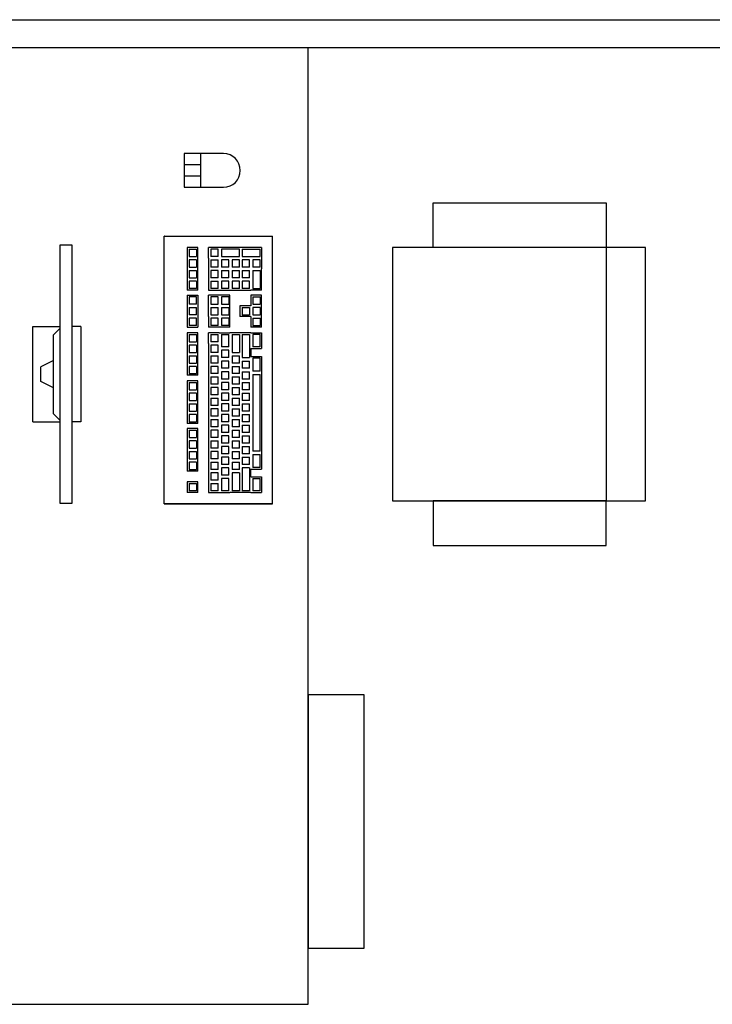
# Model space of a CAD drawing. Header units: millimetres. Extents: x 2886542 to 7567581, y -792623 to 134766.
# Tile 310 of 320: x 4941616 to 4942847, y -340853 to -339103. Entities that reach past the tile are written whole.
import ezdxf

# ---------------------------------------------------------------- set-up
doc = ezdxf.new("R2010")
doc.units = ezdxf.units.MM
doc.layers.add('IN_NS_VYPLNE OTVORU', color=16, linetype='Continuous')

msp = doc.modelspace()

# ---------------------------------------------------------------- linework, layer by layer
at = {"color": 0, "linetype": 'ByBlock', "lineweight": -2}
for p, q in [((4941872.8, -339964), (4941872.8, -339488)), ((4941872.8, -339488), (4941873.8, -339488)), ((4941872.8, -339488), (4941873.8, -339488)), ((4941873.8, -339488), (4941872.8, -339488)), ((4941873.8, -339488), (4942065.8, -339488)), ((4941873.8, -339488), (4942065.8, -339488)), ((4942065.8, -339964), (4942065.8, -339488)), ((4941913.8, -339508), (4941913.8, -339527)), ((4941932.8, -339508), (4941913.8, -339508)), ((4941917.8, -339511), (4941917.8, -339524)), ((4941917.8, -339511), (4941930.8, -339511)), ((4941930.8, -339511), (4941930.8, -339524)), ((4941932.8, -339527), (4941932.8, -339508)), ((4941951.8, -339527), (4941951.8, -339508)), ((4941970.8, -339508), (4941951.8, -339508)), ((4941955.8, -339511), (4941955.8, -339524)), ((4941968.8, -339511), (4941955.8, -339511)), ((4941968.8, -339524), (4941968.8, -339511)), ((4942007.8, -339508), (4941970.8, -339508)), ((4941974.8, -339511), (4941974.8, -339524)), ((4942006.8, -339511), (4941974.8, -339511)), ((4942006.8, -339524), (4942006.8, -339511)), ((4942045.8, -339508), (4942007.8, -339508)), ((4942011.8, -339511), (4942043.8, -339511)), ((4942011.8, -339511), (4942011.8, -339524)), ((4942043.8, -339524), (4942043.8, -339511)), ((4942045.8, -339508), (4942045.8, -339527)), ((4941913.8, -339527), (4941913.8, -339546)), ((4941917.8, -339524), (4941930.8, -339524)), ((4941930.8, -339530), (4941917.8, -339530)), ((4941917.8, -339530), (4941917.8, -339543)), ((4941930.8, -339530), (4941930.8, -339543)), ((4941932.8, -339546), (4941932.8, -339527)), ((4941951.8, -339527), (4941951.8, -339546)), ((4941968.8, -339524), (4941955.8, -339524)), ((4941955.8, -339530), (4941968.8, -339530)), ((4941955.8, -339530), (4941955.8, -339543)), ((4941968.8, -339543), (4941968.8, -339530)), ((4941974.8, -339524), (4942006.8, -339524)), ((4941987.8, -339530), (4941974.8, -339530)), ((4941974.8, -339530), (4941974.8, -339543)), ((4941987.8, -339543), (4941987.8, -339530)), ((4942006.8, -339530), (4941993.8, -339530)), ((4941993.8, -339530), (4941993.8, -339543)), ((4942006.8, -339543), (4942006.8, -339530)), ((4942011.8, -339524), (4942043.8, -339524)), ((4942024.8, -339530), (4942011.8, -339530)), ((4942011.8, -339530), (4942011.8, -339543)), ((4942024.8, -339543), (4942024.8, -339530)), ((4942043.8, -339530), (4942030.8, -339530)), ((4942030.8, -339530), (4942030.8, -339543)), ((4942043.8, -339543), (4942043.8, -339530)), ((4942045.8, -339527), (4942045.8, -339546)), ((4941913.8, -339546), (4941913.8, -339565)), ((4941917.8, -339543), (4941930.8, -339543)), ((4941917.8, -339549), (4941930.8, -339549)), ((4941917.8, -339549), (4941917.8, -339562)), ((4941930.8, -339549), (4941930.8, -339562)), ((4941932.8, -339565), (4941932.8, -339546)), ((4941951.8, -339546), (4941951.8, -339565)), ((4941968.8, -339543), (4941955.8, -339543)), ((4941968.8, -339549), (4941955.8, -339549)), ((4941955.8, -339549), (4941955.8, -339562)), ((4941968.8, -339562), (4941968.8, -339549)), ((4941987.8, -339543), (4941974.8, -339543)), ((4941974.8, -339549), (4941987.8, -339549)), ((4941974.8, -339549), (4941974.8, -339562)), ((4941987.8, -339562), (4941987.8, -339549)), ((4942006.8, -339543), (4941993.8, -339543)), ((4941993.8, -339549), (4942006.8, -339549)), ((4941993.8, -339549), (4941993.8, -339562)), ((4942006.8, -339562), (4942006.8, -339549)), ((4942024.8, -339543), (4942011.8, -339543)), ((4942011.8, -339549), (4942024.8, -339549)), ((4942011.8, -339549), (4942011.8, -339562)), ((4942024.8, -339562), (4942024.8, -339549)), ((4942043.8, -339543), (4942030.8, -339543)), ((4942030.8, -339549), (4942043.8, -339549)), ((4942030.8, -339549), (4942030.8, -339581)), ((4942043.8, -339549), (4942043.8, -339581)), ((4942045.8, -339584), (4942045.8, -339546)), ((4941913.8, -339565), (4941913.8, -339584)), ((4941917.8, -339562), (4941930.8, -339562)), ((4941930.8, -339568), (4941917.8, -339568)), ((4941917.8, -339568), (4941917.8, -339581)), ((4941930.8, -339568), (4941930.8, -339581)), ((4941932.8, -339584), (4941932.8, -339565)), ((4941951.8, -339565), (4941951.8, -339584)), ((4941968.8, -339562), (4941955.8, -339562)), ((4941955.8, -339568), (4941968.8, -339568)), ((4941955.8, -339568), (4941955.8, -339581)), ((4941968.8, -339581), (4941968.8, -339568)), ((4941987.8, -339562), (4941974.8, -339562)), ((4941987.8, -339568), (4941974.8, -339568)), ((4941974.8, -339568), (4941974.8, -339581)), ((4941987.8, -339581), (4941987.8, -339568)), ((4942006.8, -339562), (4941993.8, -339562)), ((4942006.8, -339568), (4941993.8, -339568)), ((4941993.8, -339568), (4941993.8, -339581)), ((4942006.8, -339581), (4942006.8, -339568)), ((4942024.8, -339562), (4942011.8, -339562)), ((4942024.8, -339568), (4942011.8, -339568)), ((4942011.8, -339568), (4942011.8, -339581)), ((4942024.8, -339581), (4942024.8, -339568)), ((4941932.8, -339584), (4941913.8, -339584)), ((4941930.8, -339581), (4941917.8, -339581)), ((4941951.8, -339584), (4941970.8, -339584)), ((4941968.8, -339581), (4941955.8, -339581)), ((4941970.8, -339584), (4941989.8, -339584)), ((4941987.8, -339581), (4941974.8, -339581)), ((4941989.8, -339584), (4942007.8, -339584)), ((4942006.8, -339581), (4941993.8, -339581)), ((4942007.8, -339584), (4942026.8, -339584)), ((4942024.8, -339581), (4942011.8, -339581)), ((4942045.8, -339584), (4942026.8, -339584)), ((4942030.8, -339581), (4942043.8, -339581)), ((4941913.8, -339593), (4941932.8, -339593)), ((4941913.8, -339593), (4941913.8, -339612)), ((4941930.8, -339596), (4941917.8, -339596)), ((4941917.8, -339596), (4941917.8, -339609)), ((4941930.8, -339609), (4941930.8, -339596)), ((4941932.8, -339593), (4941932.8, -339612)), ((4941951.8, -339612), (4941951.8, -339593)), ((4941970.8, -339593), (4941951.8, -339593)), ((4941968.8, -339596), (4941955.8, -339596)), ((4941955.8, -339596), (4941955.8, -339609)), ((4941968.8, -339609), (4941968.8, -339596)), ((4941989.8, -339593), (4941970.8, -339593)), ((4941987.8, -339596), (4941974.8, -339596)), ((4941974.8, -339596), (4941974.8, -339609)), ((4941987.8, -339596), (4941987.8, -339609)), ((4941989.8, -339612), (4941989.8, -339593)), ((4942045.8, -339593), (4942026.8, -339593)), ((4942026.8, -339593), (4942026.8, -339612)), ((4942030.8, -339596), (4942043.8, -339596)), ((4942030.8, -339596), (4942030.8, -339609)), ((4942043.8, -339596), (4942043.8, -339609)), ((4942045.8, -339612), (4942045.8, -339593)), ((4941913.8, -339612), (4941913.8, -339631)), ((4941930.8, -339609), (4941917.8, -339609)), ((4941917.8, -339615), (4941930.8, -339615)), ((4941917.8, -339615), (4941917.8, -339628)), ((4941930.8, -339628), (4941930.8, -339615)), ((4941932.8, -339612), (4941932.8, -339631)), ((4941951.8, -339631), (4941951.8, -339612)), ((4941955.8, -339609), (4941968.8, -339609)), ((4941955.8, -339615), (4941968.8, -339615)), ((4941955.8, -339615), (4941955.8, -339628)), ((4941968.8, -339628), (4941968.8, -339615)), ((4941974.8, -339609), (4941987.8, -339609)), ((4941974.8, -339615), (4941987.8, -339615)), ((4941974.8, -339615), (4941974.8, -339628)), ((4941987.8, -339615), (4941987.8, -339628)), ((4941989.8, -339631), (4941989.8, -339612)), ((4942007.8, -339612), (4942007.8, -339631)), ((4942026.8, -339612), (4942007.8, -339612)), ((4942011.8, -339615), (4942024.8, -339615)), ((4942011.8, -339615), (4942011.8, -339628)), ((4942024.8, -339615), (4942024.8, -339628)), ((4942030.8, -339609), (4942043.8, -339609)), ((4942043.8, -339615), (4942030.8, -339615)), ((4942030.8, -339615), (4942030.8, -339628)), ((4942043.8, -339615), (4942043.8, -339628)), ((4942045.8, -339631), (4942045.8, -339612)), ((4941913.8, -339631), (4941913.8, -339650)), ((4941930.8, -339628), (4941917.8, -339628)), ((4941930.8, -339634), (4941917.8, -339634)), ((4941917.8, -339634), (4941917.8, -339647)), ((4941930.8, -339647), (4941930.8, -339634)), ((4941932.8, -339631), (4941932.8, -339650)), ((4941951.8, -339631), (4941951.8, -339650)), ((4941955.8, -339628), (4941968.8, -339628)), ((4941968.8, -339634), (4941955.8, -339634)), ((4941955.8, -339634), (4941955.8, -339647)), ((4941968.8, -339647), (4941968.8, -339634)), ((4941974.8, -339628), (4941987.8, -339628)), ((4941987.8, -339634), (4941974.8, -339634)), ((4941974.8, -339634), (4941974.8, -339647)), ((4941987.8, -339634), (4941987.8, -339647)), ((4941989.8, -339650), (4941989.8, -339631)), ((4942026.8, -339631), (4942007.8, -339631)), ((4942011.8, -339628), (4942024.8, -339628)), ((4942026.8, -339631), (4942026.8, -339650)), ((4942030.8, -339628), (4942043.8, -339628)), ((4942030.8, -339634), (4942043.8, -339634)), ((4942030.8, -339634), (4942030.8, -339647)), ((4942043.8, -339634), (4942043.8, -339647)), ((4942045.8, -339650), (4942045.8, -339631)), ((4941639.8, -339818.1), (4941639.8, -339648.9)), ((4941639.8, -339648.9), (4941687.4, -339648.9)), ((4941687.4, -339652), (4941676.2, -339663.2)), ((4941725, -339648.9), (4941709.8, -339648.9)), ((4941725, -339648.9), (4941725, -339818.1)), ((4941913.8, -339650), (4941932.8, -339650)), ((4941930.8, -339647), (4941917.8, -339647)), ((4941970.8, -339650), (4941951.8, -339650)), ((4941968.8, -339647), (4941955.8, -339647)), ((4941989.8, -339650), (4941970.8, -339650)), ((4941987.8, -339647), (4941974.8, -339647)), ((4942045.8, -339650), (4942026.8, -339650)), ((4942030.8, -339647), (4942043.8, -339647)), ((4941676.2, -339803.8), (4941676.2, -339663.2)), ((4941913.8, -339660), (4941913.8, -339679)), ((4941932.8, -339660), (4941913.8, -339660)), ((4941917.8, -339663), (4941930.8, -339663)), ((4941917.8, -339663), (4941917.8, -339676)), ((4941930.8, -339663), (4941930.8, -339676)), ((4941932.8, -339679), (4941932.8, -339660)), ((4941951.8, -339679), (4941951.8, -339660)), ((4941970.8, -339660), (4941951.8, -339660)), ((4941955.8, -339663), (4941968.8, -339663)), ((4941955.8, -339663), (4941955.8, -339676)), ((4941968.8, -339676), (4941968.8, -339663)), ((4941970.8, -339660), (4941989.8, -339660)), ((4941974.8, -339663), (4941987.8, -339663)), ((4941974.8, -339663), (4941974.8, -339685)), ((4941987.8, -339685), (4941987.8, -339663)), ((4942007.8, -339660), (4941989.8, -339660)), ((4941993.8, -339663), (4942006.8, -339663)), ((4941993.8, -339663), (4941993.8, -339695)), ((4942006.8, -339663), (4942006.8, -339695)), ((4942026.8, -339660), (4942007.8, -339660)), ((4942011.8, -339663), (4942024.8, -339663)), ((4942011.8, -339663), (4942011.8, -339704)), ((4942024.8, -339663), (4942024.8, -339704)), ((4942026.8, -339660), (4942045.8, -339660)), ((4942043.8, -339663), (4942030.8, -339663)), ((4942030.8, -339663), (4942030.8, -339685)), ((4942043.8, -339685), (4942043.8, -339663)), ((4942045.8, -339660), (4942045.8, -339688)), ((4941913.8, -339679), (4941913.8, -339698)), ((4941917.8, -339676), (4941930.8, -339676)), ((4941930.8, -339682), (4941917.8, -339682)), ((4941917.8, -339682), (4941917.8, -339695)), ((4941930.8, -339682), (4941930.8, -339695)), ((4941932.8, -339698), (4941932.8, -339679)), ((4941951.8, -339679), (4941951.8, -339698)), ((4941968.8, -339676), (4941955.8, -339676)), ((4941968.8, -339682), (4941955.8, -339682)), ((4941955.8, -339682), (4941955.8, -339695)), ((4941968.8, -339695), (4941968.8, -339682)), ((4941987.8, -339685), (4941974.8, -339685)), ((4941987.8, -339691), (4941974.8, -339691)), ((4941974.8, -339691), (4941974.8, -339704)), ((4941987.8, -339704), (4941987.8, -339691)), ((4942026.8, -339688), (4942045.8, -339688)), ((4942026.8, -339688), (4942026.8, -339702)), ((4942043.8, -339685), (4942030.8, -339685)), ((4941676.2, -339709.4), (4941653.9, -339720.6)), ((4941913.8, -339698), (4941913.8, -339717)), ((4941917.8, -339695), (4941930.8, -339695)), ((4941917.8, -339701), (4941917.8, -339714)), ((4941917.8, -339701), (4941930.8, -339701)), ((4941930.8, -339701), (4941930.8, -339714)), ((4941932.8, -339717), (4941932.8, -339698)), ((4941951.8, -339698), (4941951.8, -339717)), ((4941968.8, -339695), (4941955.8, -339695)), ((4941955.8, -339701), (4941955.8, -339714)), ((4941955.8, -339701), (4941968.8, -339701)), ((4941968.8, -339714), (4941968.8, -339701)), ((4941987.8, -339704), (4941974.8, -339704)), ((4941974.8, -339710), (4941974.8, -339723)), ((4941987.8, -339710), (4941974.8, -339710)), ((4941987.8, -339723), (4941987.8, -339710)), ((4941993.8, -339695), (4942006.8, -339695)), ((4941993.8, -339701), (4941993.8, -339714)), ((4941993.8, -339701), (4942006.8, -339701)), ((4942006.8, -339714), (4942006.8, -339701)), ((4942011.8, -339704), (4942024.8, -339704)), ((4942011.8, -339710), (4942011.8, -339723)), ((4942011.8, -339710), (4942024.8, -339710)), ((4942024.8, -339723), (4942024.8, -339710)), ((4942026.8, -339702), (4942045.8, -339702)), ((4942043.8, -339705), (4942030.8, -339705)), ((4942030.8, -339705), (4942030.8, -339728)), ((4942043.8, -339728), (4942043.8, -339705)), ((4942045.8, -339702), (4942045.8, -339731)), ((4941653.9, -339746.4), (4941653.9, -339720.6)), ((4941913.8, -339717), (4941913.8, -339735)), ((4941917.8, -339714), (4941930.8, -339714)), ((4941930.8, -339720), (4941917.8, -339720)), ((4941917.8, -339720), (4941917.8, -339732)), ((4941930.8, -339720), (4941930.8, -339732)), ((4941932.8, -339735), (4941932.8, -339717)), ((4941951.8, -339717), (4941951.8, -339735)), ((4941968.8, -339714), (4941955.8, -339714)), ((4941968.8, -339720), (4941955.8, -339720)), ((4941955.8, -339720), (4941955.8, -339732)), ((4941968.8, -339732), (4941968.8, -339720)), ((4941987.8, -339723), (4941974.8, -339723)), ((4942006.8, -339714), (4941993.8, -339714)), ((4941993.8, -339720), (4942006.8, -339720)), ((4941993.8, -339720), (4941993.8, -339732)), ((4942006.8, -339732), (4942006.8, -339720)), ((4942024.8, -339723), (4942011.8, -339723)), ((4941932.8, -339735), (4941913.8, -339735)), ((4941913.8, -339745), (4941913.8, -339764)), ((4941932.8, -339745), (4941913.8, -339745)), ((4941917.8, -339732), (4941930.8, -339732)), ((4941932.8, -339764), (4941932.8, -339745)), ((4941951.8, -339735), (4941951.8, -339754)), ((4941968.8, -339732), (4941955.8, -339732)), ((4941955.8, -339738), (4941968.8, -339738)), ((4941955.8, -339738), (4941955.8, -339751)), ((4941968.8, -339751), (4941968.8, -339738)), ((4941987.8, -339729), (4941974.8, -339729)), ((4941974.8, -339729), (4941974.8, -339742)), ((4941987.8, -339742), (4941974.8, -339742)), ((4941987.8, -339742), (4941987.8, -339729)), ((4942006.8, -339732), (4941993.8, -339732)), ((4941993.8, -339738), (4942006.8, -339738)), ((4941993.8, -339738), (4941993.8, -339751)), ((4942006.8, -339751), (4942006.8, -339738)), ((4942011.8, -339729), (4942024.8, -339729)), ((4942011.8, -339729), (4942011.8, -339742)), ((4942024.8, -339742), (4942011.8, -339742)), ((4942024.8, -339742), (4942024.8, -339729)), ((4942043.8, -339728), (4942030.8, -339728)), ((4942030.8, -339734), (4942043.8, -339734)), ((4942030.8, -339734), (4942030.8, -339870)), ((4942043.8, -339870), (4942043.8, -339734)), ((4942045.8, -339731), (4942045.8, -339873)), ((4941676.2, -339757.6), (4941653.9, -339746.4)), ((4941917.8, -339748), (4941917.8, -339761)), ((4941917.8, -339748), (4941930.8, -339748)), ((4941917.8, -339761), (4941930.8, -339761)), ((4941930.8, -339748), (4941930.8, -339761)), ((4941951.8, -339754), (4941951.8, -339773)), ((4941968.8, -339751), (4941955.8, -339751)), ((4941955.8, -339757), (4941955.8, -339770)), ((4941968.8, -339757), (4941955.8, -339757)), ((4941968.8, -339770), (4941968.8, -339757)), ((4941974.8, -339748), (4941974.8, -339761)), ((4941987.8, -339748), (4941974.8, -339748)), ((4941987.8, -339761), (4941974.8, -339761)), ((4941987.8, -339761), (4941987.8, -339748)), ((4942006.8, -339751), (4941993.8, -339751)), ((4941993.8, -339757), (4941993.8, -339770)), ((4941993.8, -339757), (4942006.8, -339757)), ((4942006.8, -339770), (4942006.8, -339757)), ((4942011.8, -339748), (4942011.8, -339761)), ((4942011.8, -339748), (4942024.8, -339748)), ((4942024.8, -339761), (4942011.8, -339761)), ((4942024.8, -339761), (4942024.8, -339748)), ((4941913.8, -339764), (4941913.8, -339783)), ((4941930.8, -339767), (4941917.8, -339767)), ((4941917.8, -339767), (4941917.8, -339780)), ((4941917.8, -339780), (4941930.8, -339780)), ((4941930.8, -339767), (4941930.8, -339780)), ((4941932.8, -339783), (4941932.8, -339764)), ((4941951.8, -339773), (4941951.8, -339792)), ((4941968.8, -339770), (4941955.8, -339770)), ((4941955.8, -339776), (4941968.8, -339776)), ((4941955.8, -339776), (4941955.8, -339789)), ((4941968.8, -339789), (4941968.8, -339776)), ((4941987.8, -339767), (4941974.8, -339767)), ((4941974.8, -339767), (4941974.8, -339780)), ((4941987.8, -339780), (4941974.8, -339780)), ((4941987.8, -339780), (4941987.8, -339767)), ((4942006.8, -339770), (4941993.8, -339770)), ((4941993.8, -339776), (4942006.8, -339776)), ((4941993.8, -339776), (4941993.8, -339789)), ((4942006.8, -339789), (4942006.8, -339776)), ((4942011.8, -339767), (4942024.8, -339767)), ((4942011.8, -339767), (4942011.8, -339780)), ((4942024.8, -339780), (4942011.8, -339780)), ((4942024.8, -339780), (4942024.8, -339767)), ((4941913.8, -339783), (4941913.8, -339802)), ((4941917.8, -339786), (4941930.8, -339786)), ((4941917.8, -339786), (4941917.8, -339799)), ((4941930.8, -339786), (4941930.8, -339799)), ((4941932.8, -339802), (4941932.8, -339783)), ((4941951.8, -339792), (4941951.8, -339811)), ((4941968.8, -339789), (4941955.8, -339789)), ((4941955.8, -339795), (4941955.8, -339808)), ((4941968.8, -339795), (4941955.8, -339795)), ((4941968.8, -339808), (4941968.8, -339795)), ((4941987.8, -339786), (4941974.8, -339786)), ((4941974.8, -339786), (4941974.8, -339799)), ((4941987.8, -339799), (4941987.8, -339786)), ((4942006.8, -339789), (4941993.8, -339789)), ((4941993.8, -339795), (4941993.8, -339808)), ((4941993.8, -339795), (4942006.8, -339795)), ((4942006.8, -339808), (4942006.8, -339795)), ((4942011.8, -339786), (4942024.8, -339786)), ((4942011.8, -339786), (4942011.8, -339799)), ((4942024.8, -339799), (4942024.8, -339786)), ((4941687.4, -339815), (4941676.2, -339803.8)), ((4941913.8, -339802), (4941913.8, -339821)), ((4941917.8, -339799), (4941930.8, -339799)), ((4941917.8, -339805), (4941917.8, -339818)), ((4941930.8, -339805), (4941917.8, -339805)), ((4941930.8, -339805), (4941930.8, -339818)), ((4941932.8, -339821), (4941932.8, -339802)), ((4941951.8, -339811), (4941951.8, -339830)), ((4941968.8, -339808), (4941955.8, -339808)), ((4941955.8, -339814), (4941968.8, -339814)), ((4941955.8, -339814), (4941955.8, -339827)), ((4941968.8, -339827), (4941968.8, -339814)), ((4941987.8, -339799), (4941974.8, -339799)), ((4941974.8, -339805), (4941974.8, -339818)), ((4941987.8, -339805), (4941974.8, -339805)), ((4941987.8, -339818), (4941987.8, -339805)), ((4942006.8, -339808), (4941993.8, -339808)), ((4941993.8, -339814), (4942006.8, -339814)), ((4941993.8, -339814), (4941993.8, -339827)), ((4942006.8, -339827), (4942006.8, -339814)), ((4942024.8, -339799), (4942011.8, -339799)), ((4942011.8, -339805), (4942011.8, -339818)), ((4942011.8, -339805), (4942024.8, -339805)), ((4942024.8, -339818), (4942024.8, -339805)), ((4941639.8, -339818.1), (4941687.4, -339818.1)), ((4941725, -339818.1), (4941709.8, -339818.1)), ((4941932.8, -339821), (4941913.8, -339821)), ((4941913.8, -339830), (4941913.8, -339849)), ((4941932.8, -339830), (4941913.8, -339830)), ((4941917.8, -339818), (4941930.8, -339818)), ((4941932.8, -339849), (4941932.8, -339830)), ((4941951.8, -339830), (4941951.8, -339849)), ((4941968.8, -339827), (4941955.8, -339827)), ((4941987.8, -339818), (4941974.8, -339818)), ((4941987.8, -339824), (4941974.8, -339824)), ((4941974.8, -339824), (4941974.8, -339837)), ((4941987.8, -339837), (4941987.8, -339824)), ((4942006.8, -339827), (4941993.8, -339827)), ((4942024.8, -339818), (4942011.8, -339818)), ((4942011.8, -339824), (4942024.8, -339824)), ((4942011.8, -339824), (4942011.8, -339837)), ((4942024.8, -339837), (4942024.8, -339824)), ((4941913.8, -339849), (4941913.8, -339868)), ((4941917.8, -339833), (4941930.8, -339833)), ((4941917.8, -339833), (4941917.8, -339846)), ((4941917.8, -339846), (4941930.8, -339846)), ((4941930.8, -339833), (4941930.8, -339846)), ((4941932.8, -339868), (4941932.8, -339849)), ((4941951.8, -339849), (4941951.8, -339868)), ((4941968.8, -339833), (4941955.8, -339833)), ((4941955.8, -339833), (4941955.8, -339846)), ((4941968.8, -339846), (4941955.8, -339846)), ((4941968.8, -339846), (4941968.8, -339833)), ((4941987.8, -339837), (4941974.8, -339837)), ((4941974.8, -339843), (4941974.8, -339856)), ((4941987.8, -339843), (4941974.8, -339843)), ((4941987.8, -339856), (4941987.8, -339843)), ((4941993.8, -339833), (4942006.8, -339833)), ((4941993.8, -339833), (4941993.8, -339846)), ((4942006.8, -339846), (4941993.8, -339846)), ((4942006.8, -339846), (4942006.8, -339833)), ((4942024.8, -339837), (4942011.8, -339837)), ((4942011.8, -339843), (4942011.8, -339856)), ((4942011.8, -339843), (4942024.8, -339843)), ((4942024.8, -339856), (4942024.8, -339843)), ((4941917.8, -339852), (4941917.8, -339865)), ((4941930.8, -339852), (4941917.8, -339852)), ((4941917.8, -339865), (4941930.8, -339865)), ((4941930.8, -339852), (4941930.8, -339865)), ((4941955.8, -339852), (4941955.8, -339865)), ((4941955.8, -339852), (4941968.8, -339852)), ((4941968.8, -339865), (4941955.8, -339865)), ((4941968.8, -339865), (4941968.8, -339852)), ((4941987.8, -339856), (4941974.8, -339856)), ((4941987.8, -339862), (4941974.8, -339862)), ((4941974.8, -339862), (4941974.8, -339875)), ((4941987.8, -339875), (4941987.8, -339862)), ((4941993.8, -339852), (4941993.8, -339865)), ((4941993.8, -339852), (4942006.8, -339852)), ((4942006.8, -339865), (4941993.8, -339865)), ((4942006.8, -339865), (4942006.8, -339852)), ((4942024.8, -339856), (4942011.8, -339856)), ((4942011.8, -339862), (4942024.8, -339862)), ((4942011.8, -339862), (4942011.8, -339875)), ((4942024.8, -339875), (4942024.8, -339862)), ((4941913.8, -339868), (4941913.8, -339887)), ((4941917.8, -339871), (4941930.8, -339871)), ((4941917.8, -339871), (4941917.8, -339884)), ((4941917.8, -339884), (4941930.8, -339884)), ((4941930.8, -339871), (4941930.8, -339884)), ((4941932.8, -339887), (4941932.8, -339868)), ((4941951.8, -339868), (4941951.8, -339887)), ((4941968.8, -339871), (4941955.8, -339871)), ((4941955.8, -339871), (4941955.8, -339884)), ((4941968.8, -339884), (4941955.8, -339884)), ((4941968.8, -339884), (4941968.8, -339871)), ((4941987.8, -339875), (4941974.8, -339875)), ((4941987.8, -339881), (4941974.8, -339881)), ((4941974.8, -339881), (4941974.8, -339894)), ((4941987.8, -339894), (4941987.8, -339881)), ((4941993.8, -339871), (4942006.8, -339871)), ((4941993.8, -339871), (4941993.8, -339884)), ((4942006.8, -339884), (4941993.8, -339884)), ((4942006.8, -339884), (4942006.8, -339871)), ((4942024.8, -339875), (4942011.8, -339875)), ((4942011.8, -339881), (4942024.8, -339881)), ((4942011.8, -339881), (4942011.8, -339894)), ((4942024.8, -339894), (4942024.8, -339881)), ((4942043.8, -339870), (4942030.8, -339870)), ((4942030.8, -339876), (4942043.8, -339876)), ((4942030.8, -339876), (4942030.8, -339899)), ((4942043.8, -339899), (4942043.8, -339876)), ((4942045.8, -339873), (4942045.8, -339902)), ((4941913.8, -339887), (4941913.8, -339906)), ((4941917.8, -339890), (4941917.8, -339903)), ((4941930.8, -339890), (4941917.8, -339890)), ((4941930.8, -339890), (4941930.8, -339903)), ((4941932.8, -339906), (4941932.8, -339887)), ((4941951.8, -339887), (4941951.8, -339906)), ((4941955.8, -339890), (4941955.8, -339903)), ((4941955.8, -339890), (4941968.8, -339890)), ((4941968.8, -339903), (4941968.8, -339890)), ((4941987.8, -339894), (4941974.8, -339894)), ((4941974.8, -339900), (4941974.8, -339913)), ((4941987.8, -339900), (4941974.8, -339900)), ((4941987.8, -339913), (4941987.8, -339900)), ((4941993.8, -339890), (4941993.8, -339903)), ((4941993.8, -339890), (4942006.8, -339890)), ((4942006.8, -339903), (4942006.8, -339890)), ((4942024.8, -339894), (4942011.8, -339894)), ((4942011.8, -339900), (4942011.8, -339941)), ((4942024.8, -339900), (4942011.8, -339900)), ((4942024.8, -339900), (4942024.8, -339941)), ((4942026.8, -339902), (4942045.8, -339902)), ((4942026.8, -339916), (4942026.8, -339902)), ((4942043.8, -339899), (4942030.8, -339899)), ((4941932.8, -339906), (4941913.8, -339906)), ((4941917.8, -339903), (4941930.8, -339903)), ((4941951.8, -339906), (4941951.8, -339925)), ((4941968.8, -339903), (4941955.8, -339903)), ((4941968.8, -339909), (4941955.8, -339909)), ((4941955.8, -339909), (4941955.8, -339922)), ((4941968.8, -339922), (4941968.8, -339909)), ((4941987.8, -339913), (4941974.8, -339913)), ((4941987.8, -339919), (4941974.8, -339919)), ((4941974.8, -339919), (4941974.8, -339941)), ((4941987.8, -339941), (4941987.8, -339919)), ((4942006.8, -339903), (4941993.8, -339903)), ((4942006.8, -339909), (4941993.8, -339909)), ((4941993.8, -339909), (4941993.8, -339941)), ((4942006.8, -339909), (4942006.8, -339941)), ((4942026.8, -339916), (4942045.8, -339916)), ((4942030.8, -339919), (4942043.8, -339919)), ((4942030.8, -339919), (4942030.8, -339941)), ((4942043.8, -339941), (4942043.8, -339919)), ((4942045.8, -339916), (4942045.8, -339944)), ((4941913.8, -339925), (4941913.8, -339944)), ((4941932.8, -339925), (4941913.8, -339925)), ((4941917.8, -339928), (4941930.8, -339928)), ((4941917.8, -339928), (4941917.8, -339941)), ((4941930.8, -339928), (4941930.8, -339941)), ((4941932.8, -339944), (4941932.8, -339925)), ((4941951.8, -339925), (4941951.8, -339944)), ((4941968.8, -339922), (4941955.8, -339922)), ((4941955.8, -339928), (4941968.8, -339928)), ((4941955.8, -339928), (4941955.8, -339941)), ((4941968.8, -339941), (4941968.8, -339928)), ((4941932.8, -339944), (4941913.8, -339944)), ((4941930.8, -339941), (4941917.8, -339941)), ((4941951.8, -339944), (4941970.8, -339944)), ((4941968.8, -339941), (4941955.8, -339941)), ((4941970.8, -339944), (4941989.8, -339944)), ((4941987.8, -339941), (4941974.8, -339941)), ((4942007.8, -339944), (4941989.8, -339944)), ((4942006.8, -339941), (4941993.8, -339941)), ((4942026.8, -339944), (4942007.8, -339944)), ((4942024.8, -339941), (4942011.8, -339941)), ((4942026.8, -339944), (4942045.8, -339944)), ((4942043.8, -339941), (4942030.8, -339941)), ((4941873.8, -339964), (4941872.8, -339964)), ((4941872.8, -339964), (4941873.8, -339964)), ((4941873.8, -339964), (4941872.8, -339964)), ((4942065.8, -339964), (4941873.8, -339964)), ((4941873.8, -339964), (4942065.8, -339964))]:
    msp.add_line(p, q, dxfattribs=at)
msp.add_lwpolyline([(4941709.8, -339962.6), (4941709.8, -339504.4), (4941687.4, -339504.4), (4941687.4, -339962.6)], close=True, dxfattribs=at)
at = {"layer": 'IN_NS_VYPLNE OTVORU', "color": 0, "ltscale": 1000}
msp.add_line((4881037.4, -339103.4), (4945510.6, -339103.4), dxfattribs=at)
at = {"layer": 'IN_NS_VYPLNE OTVORU', "color": 0}
msp.add_line((4944878.4, -339153.4), (4938833.4, -339153.4), dxfattribs=at)
at = {"layer": 'IN_NS_VYPLNE OTVORU', "color": 0, "ltscale": 10}
for p, q in [((4942128.7, -339153.4), (4941378.7, -339153.4)), ((4942128.7, -340853.4), (4942128.7, -339153.4)), ((4941978.4, -339341.3), (4941908.4, -339341.3)), ((4941908.4, -339341.3), (4941908.4, -339401.3)), ((4941938.4, -339401.3), (4941938.4, -339341.3)), ((4941938.4, -339361.3), (4941908.4, -339361.3)), ((4941938.4, -339381.3), (4941908.4, -339381.3)), ((4941908.4, -339401.3), (4941978.4, -339401.3)), ((4942350.9, -339508.5), (4942350.9, -339428.8)), ((4942350.9, -339428.8), (4942658.7, -339428.8)), ((4942658.7, -339428.8), (4942658.7, -339508.5)), ((4942658.7, -339508.5), (4942350.9, -339508.5)), ((4942658.7, -339958.5), (4942350.9, -339958.5)), ((4942350.9, -339958.5), (4942350.9, -340038.2)), ((4942658.7, -340038.2), (4942658.7, -339958.5)), ((4942350.9, -340038.2), (4942658.7, -340038.2)), ((4942228.7, -340303.4), (4942128.7, -340303.4)), ((4942128.7, -340303.4), (4942128.7, -340753.4)), ((4942228.7, -340753.4), (4942228.7, -340303.4)), ((4942128.7, -340753.4), (4942228.7, -340753.4)), ((4941378.7, -340853.4), (4942128.7, -340853.4))]:
    msp.add_line(p, q, dxfattribs=at)
at = {"layer": 'IN_NS_VYPLNE OTVORU', "color": 0, "linetype": 'ByBlock'}
for p, q in [((4942278.7, -339508.5), (4942278.7, -339958.5)), ((4942728.7, -339508.5), (4942278.7, -339508.5)), ((4942658.7, -339508.5), (4942658.7, -339958.5)), ((4942728.7, -339958.5), (4942728.7, -339508.5)), ((4942278.7, -339958.5), (4942728.7, -339958.5))]:
    msp.add_line(p, q, dxfattribs=at)
at = {"layer": 'IN_NS_VYPLNE OTVORU', "color": 0, "ltscale": 10}
msp.add_arc((4941978.4, -339371.3), 30, 270, 90, dxfattribs=at)

doc.saveas('drawing.dxf')
